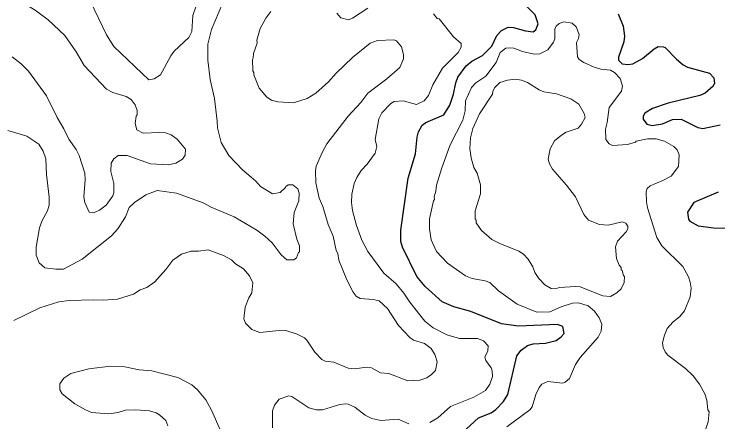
# Model space of a CAD drawing. Extents: x 447.8 to 473.9, y 7733.1 to 7760.8.
# Drawn here: x 460.462 to 462.811, y 7745.588 to 7746.951 of the extents above; entities that cross this region are included whole.
import ezdxf

# ---------------------------------------------------------------- set-up
doc = ezdxf.new("R2010")
doc.units = 0
doc.header["$LTSCALE"] = 0.032
doc.layers.add('1', color=7, linetype='Continuous', lineweight=25)
doc.layers.add('2', color=7, linetype='Continuous', lineweight=13)

msp = doc.modelspace()

# ---------------------------------------------------------------- linework, layer by layer
at = {"layer": '1'}
for points in [[(461.9566, 7745.5505), (462.0123, 7745.602), (462.0544, 7745.6182), (462.0702, 7745.6302), (462.0956, 7745.6569), (462.11, 7745.6797), (462.1403, 7745.8088), (462.1547, 7745.8278), (462.1759, 7745.8433), (462.1947, 7745.8496), (462.2361, 7745.8517), (462.2717, 7745.8608), (462.288, 7745.8722), (462.2979, 7745.8843), (462.2931, 7745.9069), (462.2756, 7745.9137), (462.145, 7745.9083), (462.0884, 7745.9161), (461.987, 7745.9578), (461.9293, 7745.973), (461.8908, 7745.989), (461.8339, 7746.0409), (461.8064, 7746.0743), (461.7587, 7746.1727), (461.7533, 7746.1915), (461.7525, 7746.2293), (461.7775, 7746.4032), (461.8023, 7746.4838), (461.8076, 7746.54), (461.812, 7746.557), (461.8243, 7746.5799), (461.8366, 7746.5882), (461.8961, 7746.6148), (461.9163, 7746.6471), (461.929, 7746.6837), (461.936, 7746.7215), (461.9432, 7746.7407), (461.9713, 7746.7777), (461.99, 7746.7934), (462.0252, 7746.812), (462.0571, 7746.8437), (462.0735, 7746.8792), (462.0885, 7746.8957), (462.1115, 7746.9069), (462.1293, 7746.9061), (462.1686, 7746.8948), (462.1947, 7746.8918), (462.2039, 7746.8985), (462.2116, 7746.918), (462.201, 7746.9484), (462.1702, 7746.9799)], [(462.4788, 7746.9521), (462.4954, 7746.9102), (462.4996, 7746.8772), (462.4968, 7746.8583), (462.479, 7746.8071), (462.4789, 7746.7975), (462.492, 7746.7851), (462.5105, 7746.7828), (462.5268, 7746.7844), (462.5595, 7746.8024), (462.5981, 7746.8352), (462.6122, 7746.8428), (462.6295, 7746.842), (462.6356, 7746.8391), (462.6727, 7746.8003), (462.6949, 7746.7812), (462.7096, 7746.7732), (462.7831, 7746.7531), (462.7978, 7746.7383), (462.7994, 7746.7174), (462.7963, 7746.7151), (462.796, 7746.7098), (462.7684, 7746.6863), (462.751, 7746.6785), (462.6455, 7746.6528), (462.5926, 7746.6352), (462.567, 7746.62), (462.5622, 7746.6101), (462.5622, 7746.6003), (462.5737, 7746.5831), (462.5923, 7746.5792), (462.626, 7746.5847), (462.66, 7746.5983), (462.6886, 7746.5997), (462.7446, 7746.5721), (462.7606, 7746.5688), (462.8191, 7746.5807)], [(462.8125, 7746.3563), (462.7306, 7746.3218), (462.7098, 7746.2896), (462.7129, 7746.2653), (462.718, 7746.2591), (462.7453, 7746.2432), (462.797, 7746.237), (462.8523, 7746.236)]]:
    msp.add_lwpolyline(points, dxfattribs=at)
at = {"layer": '2'}
for points in [[(460.3988, 7747.0458), (460.5326, 7746.9645), (460.5757, 7746.9317), (460.6316, 7746.8791), (460.6689, 7746.8249), (460.6957, 7746.7789), (460.77, 7746.7002), (460.7913, 7746.6893), (460.8354, 7746.676), (460.8524, 7746.6657), (460.866, 7746.6476), (460.873, 7746.6288), (460.8726, 7746.6145), (460.8692, 7746.6096), (460.8661, 7746.5854), (460.872, 7746.5646), (460.8926, 7746.5529), (460.9471, 7746.5558), (460.9676, 7746.5541), (460.9864, 7746.5476), (461.0067, 7746.5334), (461.0337, 7746.4994)], [(461.3498, 7746.3547), (461.3246, 7746.35), (461.2847, 7746.3751), (461.2689, 7746.3927), (461.2537, 7746.4062), (461.2242, 7746.4301), (461.1783, 7746.4783), (461.1528, 7746.5217), (461.1403, 7746.5705), (461.1401, 7746.5935), (461.1305, 7746.6689), (461.1162, 7746.7327), (461.1082, 7746.7968), (461.1083, 7746.8504), (461.1207, 7746.899), (461.1694, 7747.0159)], [(461.068, 7746.9756), (461.0584, 7746.9466), (461.0552, 7746.8929), (461.0451, 7746.8732), (460.9966, 7746.8268), (460.9851, 7746.811), (460.9503, 7746.7477), (460.9296, 7746.7342), (460.9112, 7746.7315), (460.7953, 7746.8423), (460.7708, 7746.8817), (460.7157, 7746.9953)], [(461.6422, 7746.9705), (461.5913, 7746.937), (461.5779, 7746.9319), (461.5522, 7746.9383), (461.5395, 7746.9545)], [(461.3188, 7746.9592), (461.3022, 7746.9377), (461.2834, 7746.9024), (461.2726, 7746.8635), (461.273, 7746.8543), (461.2606, 7746.8187), (461.2604, 7746.804), (461.2573, 7746.7992), (461.2588, 7746.7608), (461.2619, 7746.7562), (461.2621, 7746.7475), (461.2801, 7746.7038), (461.3052, 7746.6731), (461.3207, 7746.6637), (461.3425, 7746.6574), (461.395, 7746.6546), (461.4406, 7746.6685), (461.4688, 7746.6865), (461.5116, 7746.7246), (461.5369, 7746.7531), (461.5914, 7746.806), (461.6502, 7746.8534), (461.6746, 7746.863), (461.7298, 7746.8645), (461.7387, 7746.8612), (461.7551, 7746.8415), (461.7622, 7746.8164), (461.7622, 7746.8016), (461.7497, 7746.7729), (461.7066, 7746.7345), (461.6428, 7746.6865), (461.6191, 7746.6556), (461.5769, 7746.6102), (461.5063, 7746.5176), (461.4911, 7746.4907), (461.4704, 7746.4425), (461.4681, 7746.4271), (461.4689, 7746.3868), (461.4798, 7746.3364), (461.4927, 7746.3077), (461.5105, 7746.2477), (461.5265, 7746.2089), (461.5369, 7746.161)], [(461.623, 7746.1954), (461.6048, 7746.2448), (461.5914, 7746.2942), (461.5878, 7746.3212), (461.5888, 7746.3488), (461.5974, 7746.3846), (461.6055, 7746.4054), (461.6199, 7746.4278), (461.6408, 7746.4499), (461.6666, 7746.486), (461.6724, 7746.5086), (461.6677, 7746.5322), (461.6792, 7746.6011), (461.6893, 7746.6214), (461.7195, 7746.6527), (461.7308, 7746.6586), (461.7606, 7746.6609), (461.8054, 7746.6489), (461.8312, 7746.661), (461.8453, 7746.6784), (461.8593, 7746.7141), (461.8914, 7746.7702), (461.9445, 7746.8223), (461.9545, 7746.8408), (461.9545, 7746.8522), (461.9291, 7746.8749), (461.8808, 7746.9349), (461.8746, 7746.936), (461.8622, 7746.9518)], [(462.7687, 7745.5587), (462.7786, 7745.5884), (462.7817, 7745.622), (462.778, 7745.6291), (462.7739, 7745.6612), (462.7677, 7745.6819), (462.7499, 7745.7147), (462.7287, 7745.7426), (462.7035, 7745.7669), (462.6442, 7745.8118), (462.635, 7745.8227), (462.6284, 7745.8374), (462.6264, 7745.8529), (462.6325, 7745.8779), (462.642, 7745.9004), (462.6605, 7745.9216), (462.6841, 7745.9403), (462.7, 7745.9596), (462.7191, 7746.0065), (462.7216, 7746.0356), (462.7192, 7746.0549), (462.7132, 7746.0731), (462.6944, 7746.1078), (462.6241, 7746.1761), (462.6077, 7746.2043), (462.5762, 7746.3036), (462.5726, 7746.3235), (462.5718, 7746.3576), (462.5754, 7746.3678), (462.5857, 7746.3771), (462.6273, 7746.3944), (462.6548, 7746.4099), (462.6792, 7746.4414), (462.6824, 7746.481), (462.6752, 7746.4974), (462.6638, 7746.5082), (462.6334, 7746.5267), (462.6051, 7746.5343), (462.5766, 7746.5342), (462.5385, 7746.5262), (462.5357, 7746.5227), (462.5096, 7746.5151), (462.4599, 7746.5119), (462.4485, 7746.5176), (462.4374, 7746.5315), (462.4356, 7746.5663), (462.442, 7746.5891), (462.4483, 7746.6389), (462.49, 7746.6933), (462.4931, 7746.7106), (462.4852, 7746.7362), (462.4665, 7746.7558), (462.4527, 7746.7636), (462.4207, 7746.7673), (462.3977, 7746.7737), (462.3636, 7746.789), (462.348, 7746.7991), (462.3425, 7746.8083), (462.3394, 7746.8559), (462.3458, 7746.8697), (462.348, 7746.8829), (462.3383, 7746.9081), (462.3245, 7746.9207), (462.2972, 7746.9254), (462.2817, 7746.919), (462.2718, 7746.9106), (462.2673, 7746.9), (462.2664, 7746.8684), (462.2625, 7746.857), (462.2433, 7746.831), (462.2172, 7746.818), (462.1976, 7746.8173), (462.1594, 7746.8261), (462.1306, 7746.8365), (462.1147, 7746.8387), (462.1035, 7746.837), (462.0842, 7746.8224), (462.0716, 7746.7892), (462.0361, 7746.744), (462.0028, 7746.7214), (461.9891, 7746.7059), (461.9692, 7746.6616), (461.9674, 7746.6273), (461.9595, 7746.5961), (461.9173, 7746.5145), (461.8892, 7746.4375), (461.8714, 7746.3794), (461.8696, 7746.3595), (461.8641, 7746.3405), (461.8647, 7746.331)], [(460.9169, 7746.4507), (460.8397, 7746.4781), (460.809, 7746.4789), (460.7947, 7746.4668), (460.7858, 7746.4527), (460.7847, 7746.4252), (460.7953, 7746.385), (460.7947, 7746.3533), (460.7919, 7746.3442), (460.7687, 7746.3128), (460.7467, 7746.296), (460.7264, 7746.2873), (460.7121, 7746.289), (460.6981, 7746.3217), (460.6946, 7746.3403), (460.6992, 7746.3975), (460.6978, 7746.4192), (460.6791, 7746.4785), (460.6689, 7746.4987), (460.6445, 7746.5329), (460.628, 7746.5675), (460.6051, 7746.6052), (460.5697, 7746.6778), (460.5098, 7746.7605), (460.4859, 7746.7843), (460.4559, 7746.8085)], [(460.441, 7746.5621), (460.5044, 7746.5435), (460.5449, 7746.5162), (460.559, 7746.4925), (460.5677, 7746.4676), (460.5695, 7746.4153), (460.579, 7746.339), (460.579, 7746.3127), (460.5732, 7746.2932), (460.5555, 7746.2611), (460.5463, 7746.2367), (460.5358, 7746.1723), (460.5358, 7746.1458), (460.5456, 7746.1204), (460.5645, 7746.1033), (460.6008, 7746.0983), (460.6264, 7746.099), (460.6894, 7746.1323), (460.7867, 7746.2105), (460.8076, 7746.234), (460.8339, 7746.273), (460.8459, 7746.3047), (460.8634, 7746.3216), (460.9014, 7746.3467), (460.9397, 7746.3611), (461.0042, 7746.353), (461.093, 7746.3205), (461.1196, 7746.3057), (461.1969, 7746.2734), (461.2726, 7746.2292), (461.2991, 7746.2094), (461.3235, 7746.1866), (461.3536, 7746.1461), (461.3727, 7746.1303), (461.3954, 7746.1298), (461.4046, 7746.1367), (461.4111, 7746.1545), (461.4142, 7746.1561), (461.4143, 7746.1772), (461.4055, 7746.1989), (461.3935, 7746.2506), (461.3973, 7746.2882), (461.4127, 7746.3274), (461.4135, 7746.3528), (461.4094, 7746.3675)], [(461.0337, 7746.4994), (461.0333, 7746.4801), (461.024, 7746.4664), (461.0013, 7746.4523), (460.9771, 7746.4476), (460.9169, 7746.4507)], [(461.4094, 7746.3675), (461.3926, 7746.381), (461.3765, 7746.3804), (461.3684, 7746.3752), (461.3674, 7746.3711), (461.3498, 7746.3547)], [(461.8647, 7746.331), (461.8616, 7746.3271), (461.8488, 7746.2665), (461.8488, 7746.2338), (461.8541, 7746.1971), (461.8719, 7746.1578)], [(461.7827, 7745.9886), (461.7634, 7746.0186), (461.7371, 7746.0495), (461.6961, 7746.0848), (461.6424, 7746.1581), (461.623, 7746.1954)], [(461.6041, 7746.0087), (461.6174, 7746.0005), (461.6609, 7745.9973), (461.6804, 7745.9924), (461.7085, 7745.9672), (461.7449, 7745.9101), (461.7827, 7745.8708), (461.7956, 7745.8619), (461.8314, 7745.8504), (461.8539, 7745.8333), (461.8664, 7745.8141), (461.8745, 7745.7891), (461.8683, 7745.7598), (461.8557, 7745.7463), (461.8391, 7745.7359), (461.8161, 7745.7277), (461.7766, 7745.7255), (461.7133, 7745.7503), (461.6844, 7745.7528), (461.6548, 7745.7689), (461.6402, 7745.7712), (461.5965, 7745.7656), (461.5765, 7745.7679), (461.5288, 7745.7877), (461.5003, 7745.791), (461.4888, 7745.7966), (461.4655, 7745.8214), (461.4395, 7745.8614), (461.4313, 7745.8691), (461.4073, 7745.882), (461.3684, 7745.8938), (461.3354, 7745.893), (461.2823, 7745.8866), (461.2554, 7745.8972), (461.2339, 7745.918), (461.2292, 7745.9323), (461.2333, 7745.9718), (461.2455, 7746.0027), (461.2556, 7746.0197), (461.2588, 7746.053), (461.2472, 7746.0764), (461.2272, 7746.0994), (461.201, 7746.1165), (461.1872, 7746.1296), (461.1605, 7746.1438), (461.1097, 7746.1631), (461.0776, 7746.1584), (461.0533, 7746.1583), (461.0206, 7746.149), (460.9916, 7746.1284), (460.9688, 7746.0974), (460.9311, 7746.0559), (460.9044, 7746.0376), (460.8826, 7746.0295), (460.8609, 7746.0155), (460.8067, 7745.9981), (460.7596, 7745.9949), (460.727, 7745.9965), (460.6458, 7745.994), (460.6108, 7745.9891), (460.5473, 7745.97), (460.4609, 7745.9275)], [(461.5369, 7746.161), (461.5426, 7746.1512), (461.5461, 7746.1292), (461.5721, 7746.0633), (461.5941, 7746.0213), (461.6041, 7746.0087)], [(461.8719, 7746.1578), (461.9081, 7746.1184), (461.9685, 7746.0761), (461.9905, 7746.0676), (462.0344, 7746.0598), (462.0495, 7746.0546), (462.0786, 7746.0262), (462.1414, 7745.9822), (462.2069, 7745.9554), (462.2502, 7745.9557), (462.2883, 7745.9732), (462.3259, 7745.985), (462.3457, 7745.9859), (462.3784, 7745.9759), (462.3988, 7745.9585), (462.415, 7745.9356), (462.4241, 7745.9145), (462.4213, 7745.8921), (462.4114, 7745.8714), (462.3518, 7745.8038), (462.3362, 7745.7807), (462.3164, 7745.7338), (462.3019, 7745.7217), (462.2928, 7745.7183), (462.2439, 7745.7231), (462.224, 7745.715), (462.2148, 7745.7032), (462.2033, 7745.6803), (462.1911, 7745.6386), (462.1839, 7745.6287), (462.1063, 7745.5719)], [(461.8497, 7745.5866), (461.8761, 7745.6019), (461.9186, 7745.6397), (461.9967, 7745.6716), (462.035, 7745.6938), (462.0503, 7745.7141), (462.0586, 7745.7399), (462.0578, 7745.7586), (462.054, 7745.7695), (462.0368, 7745.793), (462.0332, 7745.8048), (462.0436, 7745.8257), (462.0443, 7745.843), (462.0291, 7745.8593), (462.009, 7745.8673), (461.949, 7745.8674), (461.9059, 7745.8797), (461.8606, 7745.9023), (461.833, 7745.9248), (461.7827, 7745.9886)], [(460.975, 7745.5749), (460.9683, 7745.5926), (460.9468, 7745.6123), (460.9361, 7745.6185), (460.9137, 7745.625), (460.8683, 7745.6284), (460.8332, 7745.6275), (460.8089, 7745.6198), (460.7782, 7745.6149), (460.7204, 7745.62), (460.7004, 7745.6283), (460.6651, 7745.6487), (460.6218, 7745.6827), (460.6147, 7745.6952), (460.6147, 7745.7153), (460.628, 7745.735), (460.6514, 7745.7503), (460.7116, 7745.7661), (460.7834, 7745.7744), (460.832, 7745.7728), (460.8788, 7745.7628), (460.9212, 7745.759), (461.0082, 7745.7371), (461.0555, 7745.7124), (461.0739, 7745.6956), (461.1021, 7745.6623), (461.1208, 7745.6271), (461.1505, 7745.5595)], [(461.3246, 7745.5685), (461.3247, 7745.6255), (461.331, 7745.6445), (461.3472, 7745.6641), (461.3787, 7745.6757), (461.3889, 7745.6738), (461.4457, 7745.6352), (461.47, 7745.6283), (461.4915, 7745.6285), (461.5493, 7745.6462), (461.5682, 7745.6493), (461.5775, 7745.6478), (461.5996, 7745.6376), (461.6342, 7745.6109), (461.6563, 7745.5997), (461.6862, 7745.5933), (461.7435, 7745.5972), (461.7795, 7745.582)]]:
    msp.add_lwpolyline(points, dxfattribs=at)
msp.add_lwpolyline([(462.3632, 7746.2812), (462.3355, 7746.34), (462.3058, 7746.3793), (462.259, 7746.4327), (462.249, 7746.4503), (462.2448, 7746.4663), (462.2508, 7746.5012), (462.2662, 7746.5276), (462.2889, 7746.5467), (462.3049, 7746.5559), (462.3452, 7746.5701), (462.3563, 7746.5826), (462.368, 7746.6057), (462.3649, 7746.6189), (462.3465, 7746.6497), (462.3203, 7746.6675), (462.273, 7746.6843), (462.2306, 7746.6912), (462.2145, 7746.6976), (462.1758, 7746.7218), (462.1562, 7746.7299), (462.134, 7746.733), (462.1084, 7746.7298), (462.0835, 7746.722), (462.067, 7746.7052), (462.0603, 7746.6934), (462.0585, 7746.6831), (462.0157, 7746.6179), (461.9928, 7746.5689), (461.9851, 7746.538), (461.9835, 7746.5014), (461.9875, 7746.4702), (461.996, 7746.4387), (462.0073, 7746.4191), (462.0187, 7746.3803), (462.0186, 7746.3509), (462.0011, 7746.2938), (462.0011, 7746.2666), (462.0042, 7746.2627), (462.0043, 7746.2532), (462.022, 7746.2279), (462.0562, 7746.1982), (462.0828, 7746.184), (462.1472, 7746.159), (462.1626, 7746.1483), (462.1776, 7746.1323), (462.1934, 7746.1062), (462.2005, 7746.0872), (462.2138, 7746.0672), (462.2336, 7746.0468), (462.2549, 7746.0339), (462.2701, 7746.0325), (462.2817, 7746.0374), (462.3374, 7746.0412), (462.3511, 7746.0396), (462.4275, 7746.0097), (462.4528, 7746.0069), (462.4737, 7746.0193), (462.4882, 7746.033), (462.4981, 7746.0537), (462.4996, 7746.0743), (462.4957, 7746.0777), (462.4916, 7746.0947), (462.4886, 7746.0968), (462.4878, 7746.1039), (462.4817, 7746.1118), (462.4725, 7746.1347), (462.4692, 7746.1732), (462.4763, 7746.192), (462.5052, 7746.2233), (462.5108, 7746.2332), (462.5108, 7746.2423), (462.5042, 7746.2528), (462.4914, 7746.2569), (462.4451, 7746.2458), (462.4156, 7746.2475), (462.3791, 7746.2628)], close=True, dxfattribs=at)

doc.saveas('drawing.dxf')
